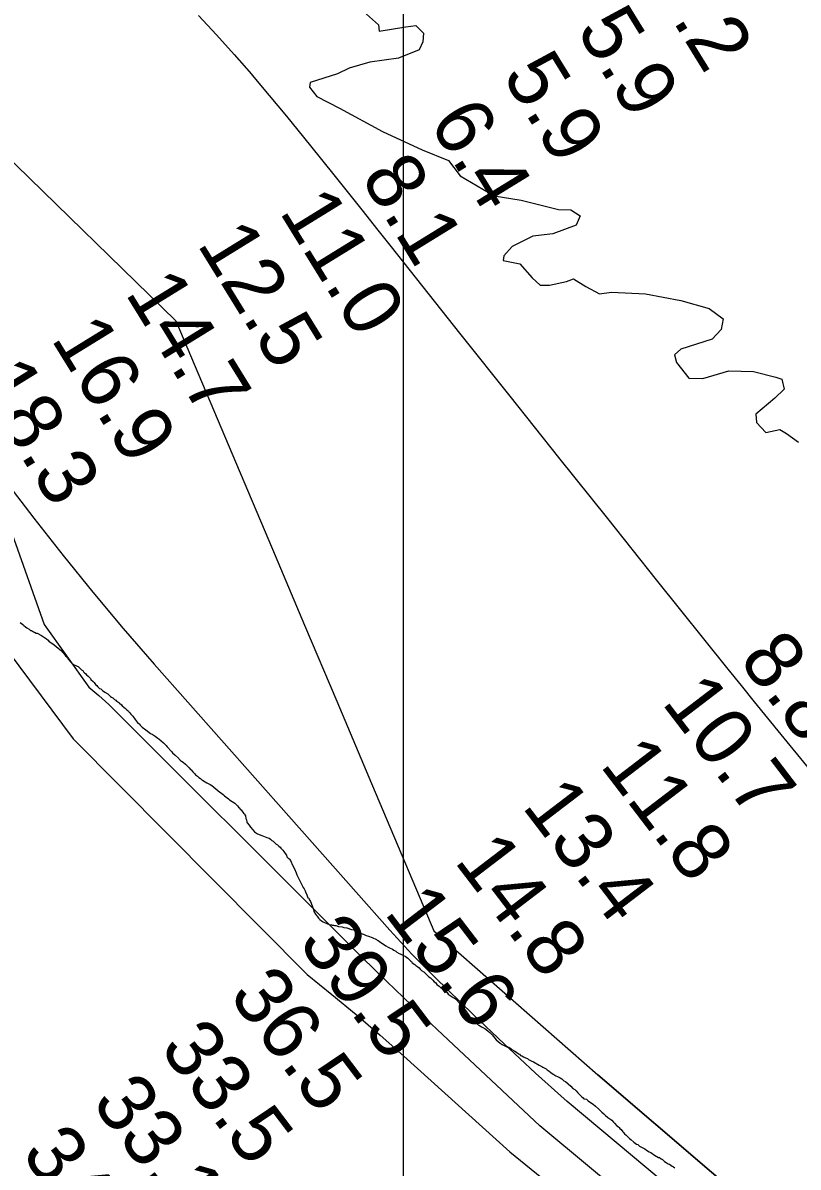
# Model space of a CAD drawing. Extents: x 3263578 to 3301413, y 764927 to 798602.
# Drawn here: x 3280396 to 3281287, y 789192 to 790507 of the extents above; entities that cross this region are included whole.
import ezdxf

# ---------------------------------------------------------------- set-up
doc = ezdxf.new("R2010")
doc.units = 0
for name, color, linetype in [('V-GRID-MAJR', 7, 'Continuous'), ('V-RIVR-EDGE', 7, 'Continuous'), ('V-RIVR-RANG', 7, 'Continuous'), ('V-SITE-VEGE', 7, 'Continuous'), ('V-TOPO-DPTH', 7, 'Continuous'), ('V-TOPO-MAJR', 7, 'Continuous'), ('V-TOPO-MINR', 7, 'Continuous')]:
    doc.layers.add(name, color=color, linetype=linetype)

msp = doc.modelspace()

# ---------------------------------------------------------------- linework, layer by layer
at = {"layer": 'V-GRID-MAJR'}
msp.add_spline([(3280833.3, 775830.4), (3280833.3, 781889.1), (3280833.3, 787951.1), (3280833.3, 794013.2), (3280833.3, 794016.5)], degree=3, dxfattribs=at)
at = {"layer": 'V-RIVR-EDGE'}
for points in [[(3280787.5, 790519.5), (3280804.5, 790504.3), (3280805.3, 790496.9), (3280836.2, 790502)], [(3280836.2, 790502), (3280847.5, 790503.7), (3280856.2, 790494.6), (3280855.7, 790484.6), (3280851.3, 790475.4), (3280827.8, 790465.9), (3280794.8, 790461.2), (3280770.9, 790454.3), (3280757.4, 790447.9), (3280726, 790437.9), (3280725.2, 790432.7), (3280733.8, 790421.8), (3280759.9, 790408.7), (3280809.4, 790381.7), (3280855, 790360.7), (3280884.9, 790348.4), (3280898.3, 790330.6), (3280937.4, 790307.9), (3280968.7, 790302.6), (3281011.3, 790292.1), (3281025.6, 790291.6), (3281036.5, 790284.6), (3281031.7, 790274.2), (3281005.1, 790264.2), (3280982.1, 790261.3), (3280958.1, 790249.6), (3280948.5, 790238.7), (3280947.7, 790233.5), (3280967.2, 790229.6), (3280981.1, 790213.5), (3280990.2, 790205.2), (3281001.1, 790205.1), (3281020.6, 790209.4), (3281028.5, 790212.5), (3281042.8, 790203.7), (3281058.4, 790195), (3281072.3, 790197.1), (3281111.4, 790195.3), (3281151.8, 790187.4), (3281184.4, 790178.2), (3281200.5, 790166.4), (3281198.3, 790154.2), (3281187.8, 790143), (3281152.1, 790131.7), (3281144.7, 790125.2), (3281146.9, 790116.1), (3281161.2, 790098.2), (3281177.3, 790097.8), (3281207.3, 790106.8), (3281235.5, 790105.9), (3281261.2, 790099.3), (3281268.1, 790097.1), (3281270.7, 790085.4), (3281259.8, 790075.4), (3281238, 790056.8), (3281238.9, 790047.2), (3281249.7, 790035.9), (3281265.8, 790039.3), (3281273.2, 790034.5), (3281287.1, 790024.5)]]:
    msp.add_lwpolyline(points, dxfattribs=at)
at = {"layer": 'V-SITE-VEGE'}
for points in [[(3280393, 789817.5), (3280396.2, 789815.2), (3280397.2, 789813.9), (3280399.1, 789812.6), (3280400.6, 789811.3), (3280403.2, 789809.7), (3280404.7, 789808.4), (3280406, 789808.1), (3280408.2, 789806.8), (3280409.5, 789806.5), (3280411.4, 789805.2), (3280412.7, 789805.2), (3280417.4, 789802.6), (3280418.7, 789801.6), (3280420.9, 789800.3), (3280421.9, 789799.3), (3280423.1, 789798.7), (3280425, 789797.1), (3280426, 789796.1), (3280432, 789791.9), (3280434.2, 789789.7), (3280436.7, 789788.1), (3280438.6, 789786.4), (3280439.9, 789785.2), (3280441.1, 789783.6), (3280442.4, 789782.6), (3280444.3, 789780.3), (3280445.2, 789779.1), (3280446.5, 789778.1), (3280448.4, 789774.9), (3280449.7, 789773.9), (3280450, 789773), (3280451.5, 789771.4), (3280452.5, 789770.7), (3280454.4, 789769.1), (3280457.6, 789767.8), (3280458.5, 789767.1), (3280459.5, 789766.8), (3280461, 789765.5), (3280463.6, 789763), (3280464.8, 789762.3), (3280465.8, 789760.7), (3280466.7, 789760.1), (3280468.3, 789758.5), (3280469.3, 789757.2), (3280471.1, 789755.6), (3280473.7, 789753), (3280474.3, 789752), (3280476.8, 789749.5), (3280478.1, 789748.5), (3280479.7, 789746.2), (3280481.2, 789745), (3280481.9, 789744), (3280484.1, 789741.7), (3280485.7, 789741.1), (3280487.6, 789739.2), (3280488.8, 789738.5), (3280490.1, 789737.5), (3280493.6, 789735.3), (3280495.2, 789734), (3280496.7, 789732.4), (3280498, 789731.7), (3280499.3, 789730.8), (3280501.2, 789728.8), (3280502.7, 789728.2), (3280503.7, 789727.2), (3280505, 789726.3), (3280506.2, 789725.6), (3280507.2, 789724.6), (3280509.4, 789723), (3280510.3, 789721.8), (3280511.9, 789720.1), (3280514.1, 789718.5), (3280515.4, 789717.2), (3280517.3, 789715.6), (3280517.9, 789714.7), (3280518.9, 789713.7)], [(3280518.9, 789713.7), (3280520.1, 789712.1), (3280522.3, 789709.9), (3280523.3, 789708.6), (3280524.2, 789707), (3280525.2, 789706), (3280526.4, 789704.4), (3280527.4, 789702.8), (3280528.3, 789701.8), (3280529.6, 789700.9), (3280530.8, 789699.3), (3280533, 789697), (3280537.5, 789694.1), (3280542.8, 789689.9), (3280544.8, 789689.3), (3280545.7, 789688.3), (3280548.2, 789686.7), (3280551.1, 789684.4), (3280552.3, 789683.8), (3280557.7, 789679.3), (3280559, 789677.7), (3280560.9, 789676), (3280561.8, 789674.4), (3280566.9, 789669.3), (3280568.1, 789667.7), (3280571, 789664.8), (3280575.1, 789661.3), (3280575.7, 789660.3), (3280577.3, 789659), (3280578.2, 789658), (3280580.4, 789656.8), (3280583, 789654.8), (3280586.1, 789651.6), (3280587.1, 789650.3), (3280588.7, 789648.7), (3280589.6, 789648.1), (3280591.5, 789645.8), (3280592.4, 789644.5), (3280593.7, 789643.6), (3280594.6, 789642.3), (3280596.9, 789640.7), (3280598.4, 789639.4), (3280600.3, 789638.1), (3280601.6, 789636.8), (3280602.6, 789636.2), (3280605.7, 789634.5), (3280607.6, 789633.2), (3280611.4, 789631.3), (3280613.3, 789630), (3280622.5, 789622.6), (3280624.4, 789621.3), (3280626.6, 789619.4), (3280627.6, 789618.4), (3280632.3, 789614.9), (3280633.6, 789613.6), (3280639.6, 789610), (3280642.7, 789606.8), (3280644, 789605.2), (3280645.3, 789603.9), (3280645.6, 789602.9), (3280646.8, 789602), (3280647.5, 789601), (3280649.7, 789598.5), (3280650.6, 789597.5), (3280650.9, 789596.5), (3280651.9, 789595.2), (3280652.2, 789592.1), (3280653.1, 789590.5), (3280653.4, 789588.2), (3280653.7, 789587.3), (3280655.9, 789584.7), (3280657.5, 789582.1), (3280660.3, 789579.2), (3280662.2, 789577), (3280665.7, 789574.4), (3280670.5, 789572.8), (3280672.4, 789571.8), (3280676.5, 789570.5), (3280679, 789569.5), (3280680.6, 789568.5), (3280681.2, 789567.6), (3280682.2, 789566.9), (3280683.5, 789566.3), (3280684.7, 789565), (3280685.7, 789564.4), (3280687.2, 789562.7), (3280688.8, 789561.8), (3280690.1, 789560.5), (3280691.7, 789559.2), (3280692.6, 789558.2), (3280693.9, 789556.6), (3280694.8, 789555.7), (3280695.8, 789554.1), (3280697.3, 789552.1), (3280698.9, 789549.9), (3280699.5, 789548.3), (3280700.2, 789547.3), (3280701.1, 789546.4), (3280702.1, 789545.7), (3280703.6, 789543.8), (3280706.4, 789538)], [(3280706.4, 789538), (3280708.3, 789534.5), (3280710.2, 789529.7), (3280710.8, 789527.5), (3280712.1, 789525.2), (3280713.6, 789522), (3280715.2, 789519.2), (3280716.4, 789516), (3280718, 789513.1), (3280719.3, 789511.2), (3280720.5, 789508.9), (3280720.8, 789508), (3280722.4, 789504.4), (3280723.6, 789501.2), (3280724.6, 789500.6), (3280724.9, 789499.3), (3280726.5, 789496.8), (3280727.4, 789494.8), (3280729.9, 789487.8), (3280730.5, 789485.3), (3280732.1, 789482.4), (3280733.3, 789480.8), (3280734.3, 789479.8), (3280735.8, 789477.6), (3280737.4, 789476.3), (3280739, 789474.7), (3280740.9, 789473.4), (3280748.8, 789470.1), (3280749.8, 789470.4), (3280751.4, 789469.8), (3280753, 789469.8), (3280754.2, 789469.1), (3280755.5, 789469.1), (3280758.7, 789468.1), (3280762.8, 789467.8), (3280764.7, 789467.1), (3280768.2, 789466.4), (3280773.6, 789464.8), (3280776.5, 789464.1), (3280777.4, 789463.8), (3280781.2, 789461.5), (3280784.7, 789460.2), (3280786, 789459.6), (3280787.3, 789459.2), (3280790.4, 789457.9), (3280793.3, 789457), (3280797.4, 789455.3), (3280802.2, 789453), (3280803.1, 789452.4), (3280804.1, 789452.1), (3280805.7, 789450.8), (3280812.9, 789445.9), (3280815.8, 789444.3), (3280817.4, 789443.7), (3280820.6, 789442), (3280822.4, 789440.8), (3280824.4, 789439.8), (3280825.9, 789438.5), (3280828.2, 789437.2), (3280829.4, 789436.6), (3280832, 789435.6), (3280833.5, 789434.6), (3280835.1, 789433.9), (3280836.7, 789432.7), (3280838.3, 789431.7), (3280839.6, 789430.4), (3280841.5, 789428.8), (3280842.4, 789427.8), (3280843.3, 789426.5), (3280846.5, 789424.6), (3280847.5, 789423.3), (3280848.7, 789422.4), (3280850, 789421.7), (3280851.3, 789420.7), (3280852.5, 789419.1), (3280854.1, 789417.5), (3280856.9, 789415.9), (3280862.3, 789410.4), (3280864.5, 789409.1), (3280867, 789406.3), (3280868.6, 789404.6), (3280870.5, 789403.4), (3280871.8, 789401.4), (3280874.3, 789399.5), (3280876.2, 789397.6), (3280877.8, 789396.9), (3280880.3, 789394.7), (3280883.5, 789392.1), (3280884.7, 789390.5), (3280887, 789388.9), (3280890.4, 789386.6), (3280891.7, 789386), (3280893, 789385), (3280898.6, 789379.2), (3280899.9, 789378.2), (3280903.1, 789373.7), (3280904.6, 789372.5), (3280904.9, 789371.5), (3280905.6, 789370.2), (3280909.7, 789364.1), (3280911.2, 789360.9)], [(3280911.2, 789360.9), (3280913.4, 789359), (3280914.7, 789358.4), (3280916.3, 789356.7), (3280917.9, 789356.1), (3280919.1, 789355.1), (3280920.7, 789354.2), (3280922.9, 789352.9), (3280926.7, 789350.9), (3280928.3, 789349.6), (3280930.5, 789348), (3280932.4, 789346.4), (3280935.3, 789343.5), (3280936.8, 789341.6), (3280940, 789338), (3280942.2, 789336.1), (3280944.4, 789333.9), (3280946.6, 789332.6), (3280949.8, 789330.9), (3280953, 789329.6), (3280954.2, 789329.3), (3280956.5, 789328), (3280958, 789326.7), (3280961.2, 789324.8), (3280963.1, 789323.8), (3280965.3, 789321.9), (3280966.6, 789321.2), (3280967.9, 789319.9), (3280969.4, 789319.3), (3280971.4, 789318.3), (3280973.6, 789317), (3280975.8, 789316.4), (3280977.1, 789315.4), (3280980.2, 789313.8), (3280982.8, 789312.5), (3280989.4, 789308.9), (3280992.3, 789307.3), (3280993.5, 789306.3), (3280995.1, 789305.7), (3280997.3, 789304.4), (3280998.3, 789303.4), (3281000.8, 789301.8), (3281002.7, 789300.2), (3281004.3, 789299.2), (3281005.9, 789297.9), (3281008.4, 789296.3), (3281010.3, 789295.7), (3281013.5, 789294), (3281015.1, 789293.1), (3281017.6, 789290.8), (3281019.5, 789289.8), (3281025.5, 789284.7), (3281028, 789282.1), (3281030.3, 789280.8), (3281031.8, 789279.2), (3281033.7, 789277), (3281036.9, 789273.8), (3281038.1, 789272.5), (3281039.7, 789271.2), (3281040.7, 789270.2), (3281043.5, 789269.6), (3281045.7, 789267.6), (3281048.3, 789265.7), (3281051.4, 789264.1), (3281054, 789261.5), (3281057.4, 789258.6), (3281061.2, 789254.7), (3281063.4, 789252.8), (3281065, 789251.2), (3281068.2, 789248.6), (3281069.4, 789248), (3281070.4, 789247), (3281072.6, 789245.4), (3281074.8, 789243.1), (3281075.8, 789241.9), (3281078.6, 789239), (3281080.2, 789238), (3281081.1, 789237), (3281081.8, 789236.1), (3281083.3, 789234.8), (3281085.5, 789232.2), (3281086.5, 789230.9), (3281087.4, 789230), (3281089.3, 789228.4), (3281090.3, 789227.1), (3281092.2, 789225.1), (3281093.1, 789224.5), (3281094.4, 789223.2), (3281097.9, 789220.3), (3281101, 789218), (3281102.6, 789217.4), (3281104.5, 789215.8), (3281106.7, 789214.5), (3281110.5, 789212.5), (3281112.7, 789211.2), (3281115.6, 789209.3), (3281117.5, 789208.3), (3281121.9, 789205.4), (3281126.4, 789202.8), (3281127.6, 789202.5), (3281129.5, 789201.2)], [(3281129.5, 789201.2), (3281130.8, 789200.2), (3281133.3, 789198), (3281135.2, 789196.7), (3281137.4, 789195.4), (3281139, 789194.8), (3281141.9, 789192.5), (3281143.5, 789191.9), (3281145, 789190.6)]]:
    msp.add_lwpolyline(points, dxfattribs=at)
at = {"layer": 'V-TOPO-DPTH'}
for p, q in [((3280373, 790358), (3280572, 790164.1)), ((3280572, 790164.1), (3280645.9, 789989.3)), ((3280645.9, 789989.3), (3280682.8, 789901.9)), ((3280682.8, 789901.9), (3280719.8, 789814.4)), ((3280719.8, 789814.4), (3280756.7, 789727)), ((3280756.7, 789727), (3280793.6, 789639.6)), ((3280793.6, 789639.6), (3280868.1, 789463.2)), ((3280868.1, 789463.2), (3281056.5, 789297.5))]:
    msp.add_line(p, q, dxfattribs=at)
msp.add_lwpolyline([(3281056.5, 789297.5), (3281317.6, 789074), (3282002.2, 788463), (3282507.7, 787924.2), (3282615.8, 787807.3), (3282671, 787854.9)], dxfattribs=at)
at = {"layer": 'V-TOPO-MAJR'}
for p, q in [((3280364.3, 789803.9), (3280454, 789683.6)), ((3280454, 789683.6), (3280722.8, 789413.1)), ((3280722.8, 789413.1), (3280751, 789390.1)), ((3280751, 789390.1), (3280778.9, 789366.8)), ((3280778.9, 789366.8), (3280806.4, 789343.1)), ((3280806.4, 789343.1), (3280833.6, 789319)), ((3280833.6, 789319), (3280955.5, 789209.2))]:
    msp.add_line(p, q, dxfattribs=at)
msp.add_lwpolyline([(3280955.5, 789209.2), (3281961, 788391.5), (3282471.7, 787832.1), (3282972.1, 787293.3), (3283564.2, 786549.4), (3284187.3, 785938.5), (3284963.7, 785173.7), (3285326.4, 784855.4), (3285444, 784768), (3285725.2, 784613.8), (3285781.4, 784557.3), (3285781.2, 784480.5), (3285755.4, 784408.9), (3285719.5, 784373.1), (3285678.4, 784342.5), (3285606.7, 784332.4), (3284526.7, 784458), (3283539, 784660.1), (3282689.6, 784856.8), (3282306.2, 785103.5), (3281841.1, 785457.9)], dxfattribs=at)
at = {"layer": 'V-TOPO-MINR'}
for p, q in [((3280373, 790358), (3280572, 790164.1)), ((3280572, 790164.1), (3280645.9, 789989.3)), ((3280645.9, 789989.3), (3280682.8, 789901.9)), ((3280375, 789981.3), (3280408.7, 789937.3)), ((3280408.7, 789937.3), (3280442.2, 789894.5)), ((3280383.3, 789920.2), (3280420.6, 789815)), ((3280442.2, 789894.5), (3280476.3, 789852.2)), ((3280682.8, 789901.9), (3280719.8, 789814.4)), ((3280476.3, 789852.2), (3280511.3, 789810.7)), ((3280420.6, 789815), (3280471.7, 789743.1)), ((3280511.3, 789810.7), (3280546.8, 789769.6)), ((3280719.8, 789814.4), (3280756.7, 789727)), ((3280546.8, 789769.6), (3280817.7, 789463.8)), ((3280471.7, 789743.1), (3280483.5, 789733.4)), ((3280483.5, 789733.4), (3280494.7, 789723.1)), ((3280756.7, 789727), (3280793.6, 789639.6)), ((3280494.7, 789723.1), (3280757.2, 789461.1)), ((3280793.6, 789639.6), (3280868.1, 789463.2)), ((3280757.2, 789461.1), (3280785.6, 789433)), ((3280817.7, 789463.8), (3280830.3, 789449.9)), ((3280868.1, 789463.2), (3281056.5, 789297.5)), ((3280830.3, 789449.9), (3280843.1, 789436.2)), ((3280843.1, 789436.2), (3280856.2, 789422.8)), ((3280785.6, 789433), (3280814.2, 789405)), ((3280856.2, 789422.8), (3280869.6, 789409.5)), ((3280869.6, 789409.5), (3280913.4, 789367.1)), ((3280814.2, 789405), (3280843.1, 789377.3)), ((3280843.1, 789377.3), (3280872.1, 789349.8)), ((3280913.4, 789367.1), (3280949.1, 789333.1)), ((3280872.1, 789349.8), (3280989.8, 789239.2)), ((3280949.1, 789333.1), (3280985.2, 789299.5)), ((3280985.2, 789299.5), (3281021.5, 789266.9))]:
    msp.add_line(p, q, dxfattribs=at)
for points in [[(3280598, 790515.1), (3280618.6, 790492.9), (3280638.8, 790470.3), (3280658.7, 790447.4), (3280659.4, 790446.6), (3280679.2, 790423), (3280698.9, 790399.2), (3280718.4, 790375.3), (3280737.8, 790351.3), (3280756.3, 790328.2), (3280771.7, 790308.9), (3280787.1, 790289.6), (3280802.5, 790270.3), (3280817.8, 790250.9), (3280899.4, 790148.1), (3280955.4, 790077.6), (3281011.4, 790007.2), (3281067.6, 789936.9), (3281123.8, 789866.6), (3281206.1, 789763.8), (3281221.2, 789744.9), (3281236.4, 789726.1), (3281251.6, 789707.4), (3281266.8, 789688.7), (3281365.7, 789567.9)], [(3285486.5, 783772.8), (3285671.8, 783733.2), (3285932.8, 783691.6), (3286107, 783732.1), (3286163.5, 783783.2), (3286163.7, 783870.3), (3286205.1, 784064.7), (3286236.2, 784218.2), (3286257.1, 784356.4), (3286226.6, 784453.8), (3286124.6, 784612.8), (3286012.1, 784679.6), (3285853.4, 784690.2), (3285715.2, 784726.4), (3285618.1, 784783), (3285362.6, 784988.4), (3284867, 785409.5), (3284085.4, 786143.6), (3283559.3, 786662), (3282977.5, 787416.1), (3282507.7, 787924.2), (3282002.2, 788463), (3281317.6, 789074), (3281056.5, 789297.5)], [(3283556.3, 786630.4), (3283068.6, 787271), (3282811.9, 787559.2), (3282572.2, 787817.3), (3281990.1, 788436.7), (3281668.9, 788725), (3281021.5, 789266.9)], [(3283569.1, 786587.4), (3283000.1, 787318.4), (3282512.2, 787860.3), (3281990, 788406.6), (3280989.8, 789239.2)]]:
    msp.add_lwpolyline(points, dxfattribs=at)

# ---------------------------------------------------------------- texts
at = {"layer": 'V-RIVR-RANG'}
for s, rotation, p in [('7.2', 301.6504, (3281115.7, 790551.9)), ('5.9', 301.6504, (3281031.2, 790498.5)), ('5.9', 301.6504, (3280946, 790446.2)), ('6.4', 301.6504, (3280861.8, 790392.1)), ('8.1', 301.6504, (3280783.3, 790329)), ('11.0', 301.6504, (3280690, 790289.7)), ('12.5', 301.6504, (3280595.5, 790252.4)), ('14.7', 301.6504, (3280512.8, 790196.1)), ('16.9', 301.6504, (3280427.7, 790143.5)), ('18.3', 301.6504, (3280340.1, 790095)), ('8.8', 307.3775, (3281217.5, 789774.2)), ('10.7', 307.3775, (3281129, 789725.3)), ('11.8', 307.3775, (3281058.1, 789653.4)), ('13.4', 307.3775, (3280968.5, 789606)), ('14.8', 307.3775, (3280890.7, 789543.1)), ('15.6', 307.3775, (3280810.2, 789483.7)), ('39.5', 307.1683, (3280711.2, 789449.2)), ('36.5', 307.1683, (3280631.7, 789388.6)), ('33.5', 307.1683, (3280552.2, 789328)), ('33.1', 307.1683, (3280474.1, 789265.5)), ('34.8', 307.1683, (3280393.1, 789206.8))]:
    msp.add_text(s, height=67, rotation=rotation, dxfattribs=at).set_placement(p)

doc.saveas('drawing.dxf')
